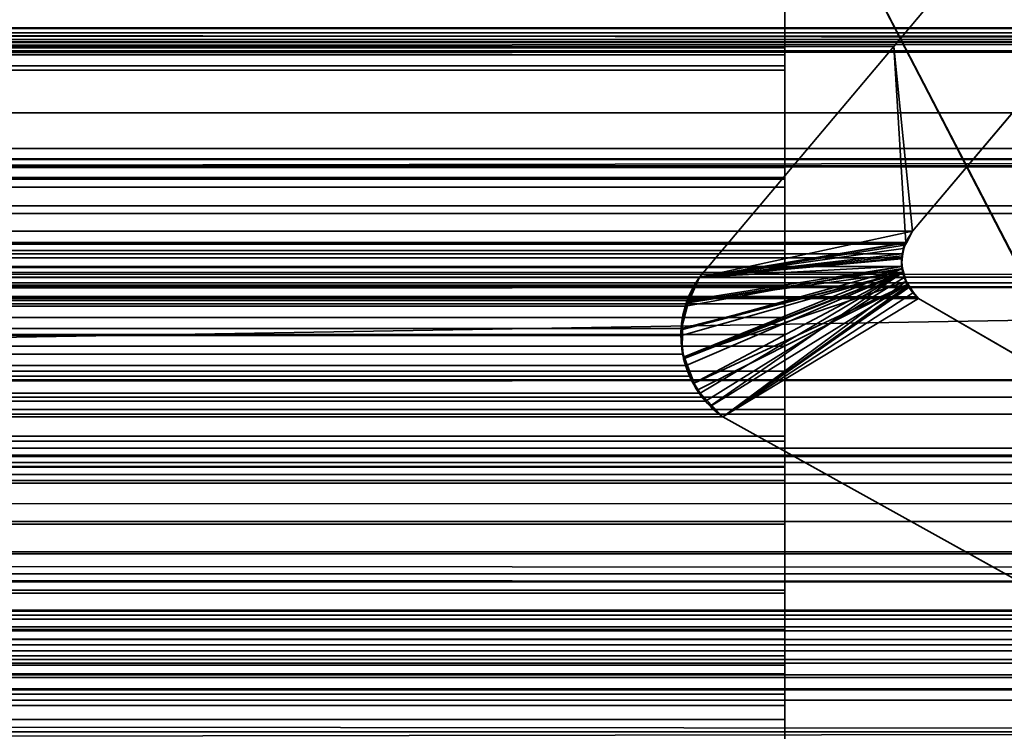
# Model space of a CAD drawing. Header units: millimetres. Extents: x -603 to 3703, y -115 to 193.
# Tile 764 of 1056: x 1956.59 to 1960.98, y -2 to 1.17. Entities that reach past the tile are written whole.
import ezdxf

# ---------------------------------------------------------------- set-up
doc = ezdxf.new("R2010")
doc.units = ezdxf.units.MM
doc.layers.add('152', color=7, linetype='Continuous', true_color=0xffffff)

# ---------------------------------------------------------------- blocks, each defined once
blk = doc.blocks.new('UG_SURFACE_002')
at = {"layer": '152', "color": 252, "linetype": 'Continuous', "lineweight": 35}
for points in [[(2165, -18, 2212.25), (2165, 174.4, 2212.25), (835, 174.4, 2212.25), (835, -18, 2212.25)], [(985, -18, 2062.2499), (985, 174.4, 2062.2499), (2015.0001, 174.4, 2062.2499), (2015.0001, -18, 2062.2499)]]:
    blk.add_3dface(points, dxfattribs=at)
blk = doc.blocks.new('UG_SURFACE_055')
at = {"layer": '152', "color": 252, "linetype": 'Continuous', "lineweight": 35}
for points in [[(1023.5, -29.92, 2023.7501), (1976.5, -29.92, 2023.7501), (1976.5, 14.42, 2023.7501), (1023.5, 14.42, 2023.7501)], [(1025, -29.92, 2022.2499), (1025, 14.42, 2022.2499), (1975, 14.42, 2022.2499), (1975, -29.92, 2022.2499)]]:
    blk.add_3dface(points, dxfattribs=at)
blk = doc.blocks.new('UG_SURFACE_057')
at = {"layer": '152', "color": 252, "linetype": 'Continuous', "lineweight": 35}
for points in [[(1041, 4.0145, -7.75), (1026, 4.0145, -7.75), (1026, -24.9528, -7.75), (1974, -24.9528, -7.75)], [(1041, 4.0145, -8.75), (1959, 4.0145, -8.75), (1026, -24.9528, -8.75)], [(1959, 4.0145, -8.75), (1974, 4.0145, -8.75), (1974, -24.9528, -8.75), (1026, -24.9528, -8.75)], [(1959, 4.0145, -7.75), (1041, 4.0145, -7.75), (1974, -24.9528, -7.75)], [(1974, -24.9528, -7.75), (1974, 4.0145, -7.75), (1959, 4.0145, -7.75)]]:
    blk.add_3dface(points, dxfattribs=at)
blk = doc.blocks.new('UG_SURFACE_093')
at = {"layer": '152', "color": 7, "linetype": 'Continuous', "lineweight": 35}
for points in [[(1974.1695, 1.0733, 2021.4195), (1025.825, 2.6459, 2021.425), (1025.7392, 0.3108, 2021.5108)], [(1974.1695, 1.0733, 2021.4195), (1974.175, 2.6459, 2021.425), (1025.825, 2.6459, 2021.425)], [(1030.0786, 1.7573, 2017.1714), (1969.9214, 1.7573, 2017.1714), (1969.2748, 1.0739, 2016.5248), (1030.7252, 1.0739, 2016.5248)], [(1961.0372, 1.7131, 2008.2872), (1960.485, 1.0529, 2007.735), (1039.515, 1.0529, 2007.735), (1038.9628, 1.7131, 2008.2872)], [(1960.485, 1.0529, 2007.735), (1961.0372, 1.7131, 2008.2872), (1961.5073, 1.345, 2008.7574), (1960.5689, 0.2303, 2007.8189)], [(1038.4927, 1.345, 2008.7574), (1039.4311, 0.2303, 2007.8189), (1960.5689, 0.2303, 2007.8189), (1961.5073, 1.345, 2008.7574)], [(1970.5515, 1.1329, 2017.8015), (1972.0085, 0.5991, 2019.2585), (1027.9915, 0.5991, 2019.2585), (1029.4485, 1.1329, 2017.8015)], [(1970.5515, 1.1329, 2017.8015), (1029.4485, 1.1329, 2017.8015), (1029.4968, 1.1297, 2017.7534)], [(1970.5011, 1.1363, 2017.7512), (1029.4968, 1.1297, 2017.7534), (1029.5606, 1.1255, 2017.6895)], [(1970.5011, 1.1363, 2017.7512), (1970.5031, 1.1361, 2017.7531), (1029.4968, 1.1297, 2017.7534)], [(1029.4968, 1.1297, 2017.7534), (1970.5031, 1.1361, 2017.7531), (1970.5515, 1.1329, 2017.8015)], [(1029.5606, 1.1255, 2017.6895), (1970.4316, 1.1144, 2017.6816), (1970.5011, 1.1363, 2017.7512)], [(1029.5606, 1.1255, 2017.6895), (1029.5691, 1.1208, 2017.6809), (1970.4316, 1.1144, 2017.6816)], [(1970.3826, 1.0991, 2017.6325), (1029.5691, 1.1208, 2017.6809), (1029.6334, 1.0854, 2017.6165)], [(1970.3826, 1.0991, 2017.6325), (1970.4316, 1.1144, 2017.6816), (1029.5691, 1.1208, 2017.6809)], [(1029.6334, 1.0854, 2017.6165), (1970.3674, 1.0845, 2017.6175), (1970.3826, 1.0991, 2017.6325)], [(1025.7392, 0.3108, 2021.5108), (1974.2143, 0.3098, 2021.4643), (1974.1695, 1.0733, 2021.4195)], [(1970.3674, 1.0845, 2017.6175), (1029.6334, 1.0854, 2017.6165), (1029.6433, 1.08, 2017.6067)], [(1029.6433, 1.08, 2017.6067), (1970.3143, 1.0331, 2017.5643), (1970.3674, 1.0845, 2017.6175)], [(1029.6433, 1.08, 2017.6067), (1029.6857, 1.0331, 2017.5643), (1970.3143, 1.0331, 2017.5643)], [(1031.0248, 0.7572, 2016.2251), (1030.7252, 1.0739, 2016.5248), (1969.2748, 1.0739, 2016.5248)], [(1031.0248, 0.7572, 2016.2251), (1969.2748, 1.0739, 2016.5248), (1968.9752, 0.7572, 2016.2251)], [(1960.485, 1.0529, 2007.735), (1959.6192, 0.025, 2006.8691), (1040.3808, 0.025, 2006.8691), (1039.515, 1.0529, 2007.735)], [(1960.5689, 0.2303, 2007.8189), (1960.5376, 0.1807, 2007.7875), (1959.6192, 0.025, 2006.8691), (1960.485, 1.0529, 2007.735)], [(1970.3143, 1.0331, 2017.5643), (1029.6857, 1.0331, 2017.5643), (1030.3921, 0.4409, 2016.8579)], [(1030.3921, 0.4409, 2016.8579), (1969.6422, 0.342, 2016.8922), (1970.3143, 1.0331, 2017.5643)], [(1968.9752, 0.7572, 2016.2251), (1967.5883, -0.0176, 2014.8382), (1032.4117, -0.0176, 2014.8382), (1031.0248, 0.7572, 2016.2251)], [(1027.577, 0.516, 2019.6729), (1972.0085, 0.5991, 2019.2585), (1972.3992, 0.5179, 2019.6493)], [(1027.577, 0.516, 2019.6729), (1027.9915, 0.5991, 2019.2585), (1972.0085, 0.5991, 2019.2585)], [(1026.7696, -0.8721, 2020.4804), (1973.1926, 0.5499, 2020.4425), (1973.187, -0.4242, 2020.437)], [(1026.7696, -0.8721, 2020.4804), (1026.8074, 0.5499, 2020.4425), (1973.1926, 0.5499, 2020.4425)], [(1026.8124, 0.5521, 2020.4375), (1973.1876, 0.5521, 2020.4375), (1973.1926, 0.5499, 2020.4425), (1026.8074, 0.5499, 2020.4425)], [(1973.1853, 0.5531, 2020.4353), (1026.8124, 0.5521, 2020.4375), (1026.8147, 0.5531, 2020.4353)], [(1973.1853, 0.5531, 2020.4353), (1973.1876, 0.5521, 2020.4375), (1026.8124, 0.5521, 2020.4375)], [(1026.8147, 0.5531, 2020.4353), (1026.8216, 0.5528, 2020.4284), (1973.1784, 0.5528, 2020.4284)], [(1973.1784, 0.5528, 2020.4284), (1973.1853, 0.5531, 2020.4353), (1026.8147, 0.5531, 2020.4353)], [(1026.8216, 0.5528, 2020.4284), (1026.8433, 0.5517, 2020.4067), (1973.1567, 0.5518, 2020.4067)], [(1973.1567, 0.5518, 2020.4067), (1973.1784, 0.5528, 2020.4284), (1026.8216, 0.5528, 2020.4284)], [(1973.1025, 0.5494, 2020.3524), (1973.1567, 0.5518, 2020.4067), (1026.8433, 0.5517, 2020.4067)], [(1026.8433, 0.5517, 2020.4067), (1026.8977, 0.5491, 2020.3524), (1973.1025, 0.5494, 2020.3524)], [(1972.4813, 0.5216, 2019.7313), (1973.1025, 0.5494, 2020.3524), (1026.8977, 0.5491, 2020.3524)], [(1026.8977, 0.5491, 2020.3524), (1027.5192, 0.5188, 2019.7308), (1972.4813, 0.5216, 2019.7313)], [(1972.3992, 0.5179, 2019.6493), (1972.4813, 0.5216, 2019.7313), (1027.5192, 0.5188, 2019.7308)], [(1972.3992, 0.5179, 2019.6493), (1027.5192, 0.5188, 2019.7308), (1027.577, 0.516, 2019.6729)], [(1969.3426, 0.0339, 2016.5925), (1030.3921, 0.4409, 2016.8579), (1031.8078, -0.7461, 2015.4421)], [(1969.3426, 0.0339, 2016.5925), (1969.6422, 0.342, 2016.8922), (1030.3921, 0.4409, 2016.8579)], [(1974.3572, -2.122, 2021.6072), (1025.7392, 0.3108, 2021.5108), (1025.651, -2.0878, 2021.5991)], [(1974.3572, -2.122, 2021.6072), (1974.2143, 0.3098, 2021.4643), (1025.7392, 0.3108, 2021.5108)], [(1960.5376, 0.1807, 2007.7875), (1039.4311, 0.2303, 2007.8189), (1039.4624, 0.1807, 2007.7875)], [(1960.5376, 0.1807, 2007.7875), (1960.5689, 0.2303, 2007.8189), (1039.4311, 0.2303, 2007.8189)], [(1039.4624, 0.1807, 2007.7875), (1960.535, 0.1723, 2007.7851), (1960.5376, 0.1807, 2007.7875)], [(1039.4624, 0.1807, 2007.7875), (1039.465, 0.1723, 2007.7851), (1960.535, 0.1723, 2007.7851)], [(1960.5376, 0.1807, 2007.7875), (1960.535, 0.1723, 2007.7851), (1960.5219, 0.1294, 2007.772), (1959.6192, 0.025, 2006.8691)], [(1960.5219, 0.1294, 2007.772), (1039.465, 0.1723, 2007.7851), (1039.4781, 0.1294, 2007.772)], [(1960.5219, 0.1294, 2007.772), (1960.535, 0.1723, 2007.7851), (1039.465, 0.1723, 2007.7851)], [(1039.4781, 0.1294, 2007.772), (1960.5212, 0.1112, 2007.7713), (1960.5219, 0.1294, 2007.772)], [(1039.4781, 0.1294, 2007.772), (1039.4788, 0.1112, 2007.7713), (1960.5212, 0.1112, 2007.7713)], [(1960.5198, 0.0733, 2007.7698), (1039.4788, 0.1112, 2007.7713), (1039.4802, 0.0733, 2007.7698)], [(1960.5198, 0.0733, 2007.7698), (1960.5212, 0.1112, 2007.7713), (1039.4788, 0.1112, 2007.7713)], [(1959.5643, -0.0787, 2006.8142), (1959.6192, 0.025, 2006.8691), (1960.5212, 0.1112, 2007.7713), (1960.5198, 0.0733, 2007.7698)], [(1959.6192, 0.025, 2006.8691), (1960.5219, 0.1294, 2007.772), (1960.5212, 0.1112, 2007.7713)], [(1960.5304, 0.0245, 2007.7803), (1039.4745, 0.047, 2007.7755), (1039.4696, 0.0245, 2007.7803)], [(1039.4802, 0.0733, 2007.7698), (1039.4745, 0.047, 2007.7755), (1960.5255, 0.047, 2007.7755)], [(1960.5304, 0.0245, 2007.7803), (1960.5255, 0.047, 2007.7755), (1039.4745, 0.047, 2007.7755)], [(1039.4802, 0.0733, 2007.7698), (1960.5255, 0.047, 2007.7755), (1960.5198, 0.0733, 2007.7698)], [(1959.5375, -0.2035, 2006.7875), (1959.559, -0.1034, 2006.809), (1960.5198, 0.0733, 2007.7698), (1960.5255, 0.047, 2007.7755)], [(1960.5255, 0.047, 2007.7755), (1959.5394, -0.2338, 2006.7894), (1959.5375, -0.2035, 2006.7875)], [(1960.5255, 0.047, 2007.7755), (1959.5603, -0.3678, 2006.8102), (1959.5444, -0.3168, 2006.7945), (1959.5394, -0.2338, 2006.7894)], [(1960.5198, 0.0733, 2007.7698), (1959.559, -0.1034, 2006.809), (1959.5643, -0.0787, 2006.8142)], [(1959.6232, -0.4908, 2006.8731), (1959.5751, -0.4152, 2006.825), (1959.5603, -0.3678, 2006.8102), (1960.5255, 0.047, 2007.7755)], [(1960.5255, 0.047, 2007.7755), (1960.5304, 0.0245, 2007.7803), (1959.6459, -0.5265, 2006.8958), (1959.6232, -0.4908, 2006.8731)], [(1969.3426, 0.0339, 2016.5925), (1031.8078, -0.7461, 2015.4421), (1032.1108, -0.8301, 2015.1391)], [(1032.1108, -0.8301, 2015.1391), (1967.8659, -0.767, 2015.116), (1969.3426, 0.0339, 2016.5925)], [(1039.4696, 0.0245, 2007.7803), (1039.4506, -0.0149, 2007.7994), (1960.5494, -0.0149, 2007.7994)], [(1039.4696, 0.0245, 2007.7803), (1960.5494, -0.0149, 2007.7994), (1960.5304, 0.0245, 2007.7803)], [(1040.4288, -0.0611, 2006.8212), (1040.3808, 0.025, 2006.8691), (1959.6192, 0.025, 2006.8691)], [(1040.4288, -0.0611, 2006.8212), (1959.6192, 0.025, 2006.8691), (1959.5643, -0.0787, 2006.8142)], [(1959.7236, -0.597, 2006.9735), (1959.6459, -0.5265, 2006.8958), (1960.5304, 0.0245, 2007.7803), (1960.5494, -0.0149, 2007.7994)], [(1033.2919, -0.5094, 2013.958), (1032.4117, -0.0176, 2014.8382), (1967.5883, -0.0176, 2014.8382)], [(1033.2919, -0.5094, 2013.958), (1967.5883, -0.0176, 2014.8382), (1966.7081, -0.5094, 2013.958)], [(1039.4481, -0.0203, 2007.802), (1039.4113, -0.0624, 2007.8387), (1960.5887, -0.0624, 2007.8387)], [(1960.5519, -0.0203, 2007.802), (1039.4506, -0.0149, 2007.7994), (1039.4481, -0.0203, 2007.802)], [(1039.4481, -0.0203, 2007.802), (1960.5887, -0.0624, 2007.8387), (1960.5519, -0.0203, 2007.802)], [(1960.5519, -0.0203, 2007.802), (1960.5494, -0.0149, 2007.7994), (1039.4506, -0.0149, 2007.7994)], [(1960.5494, -0.0149, 2007.7994), (1960.5519, -0.0203, 2007.802), (1959.7236, -0.597, 2006.9735)], [(1959.7236, -0.597, 2006.9735), (1960.5519, -0.0203, 2007.802), (1960.5887, -0.0624, 2007.8387), (1960.5944, -0.0688, 2007.8444)], [(1039.4056, -0.0688, 2007.8444), (1037.2902, -1.2961, 2009.9597), (1962.7098, -1.2961, 2009.9597), (1960.5944, -0.0688, 2007.8444)], [(1039.4056, -0.0688, 2007.8444), (1960.5944, -0.0688, 2007.8444), (1960.5887, -0.0624, 2007.8387), (1039.4113, -0.0624, 2007.8387)], [(1959.5643, -0.0787, 2006.8142), (1040.4412, -0.1037, 2006.809), (1040.4288, -0.0611, 2006.8212)], [(1959.5643, -0.0787, 2006.8142), (1959.559, -0.1034, 2006.809), (1040.4412, -0.1037, 2006.809)], [(1960.5944, -0.0688, 2007.8444), (1962.7098, -1.2961, 2009.9597), (1967.1005, -4.6975, 2014.3504), (1959.7236, -0.597, 2006.9735)], [(1040.4574, -0.1601, 2006.7925), (1040.4412, -0.1037, 2006.809), (1959.559, -0.1034, 2006.809)], [(1040.4574, -0.1601, 2006.7925), (1959.559, -0.1034, 2006.809), (1959.5375, -0.2035, 2006.7875)], [(1959.5375, -0.2035, 2006.7875), (1040.4602, -0.2344, 2006.7899), (1040.4574, -0.1601, 2006.7925)], [(1959.5375, -0.2035, 2006.7875), (1959.5394, -0.2338, 2006.7894), (1040.4602, -0.2344, 2006.7899)], [(1040.4617, -0.2735, 2006.7883), (1040.4602, -0.2344, 2006.7899), (1959.5394, -0.2338, 2006.7894)], [(1040.4617, -0.2735, 2006.7883), (1959.5394, -0.2338, 2006.7894), (1959.5444, -0.3168, 2006.7945)], [(1959.5444, -0.3168, 2006.7945), (1040.4409, -0.3689, 2006.809), (1040.4617, -0.2735, 2006.7883)], [(1959.5444, -0.3168, 2006.7945), (1959.5603, -0.3678, 2006.8102), (1040.4409, -0.3689, 2006.809)], [(1040.3827, -0.4899, 2006.8672), (1959.5603, -0.3678, 2006.8102), (1959.5751, -0.4152, 2006.825)], [(1040.3827, -0.4899, 2006.8672), (1040.4382, -0.3818, 2006.8119), (1959.5603, -0.3678, 2006.8102)], [(1040.4382, -0.3818, 2006.8119), (1040.4409, -0.3689, 2006.809), (1959.5603, -0.3678, 2006.8102)], [(1973.187, -0.4242, 2020.437), (1026.6945, -1.2001, 2020.5555), (1026.7696, -0.8721, 2020.4804)], [(1973.187, -0.4242, 2020.437), (1973.2999, -1.2074, 2020.5498), (1026.6945, -1.2001, 2020.5555)], [(1959.5751, -0.4152, 2006.825), (1040.379, -0.4936, 2006.871), (1040.3827, -0.4899, 2006.8672)], [(1959.5751, -0.4152, 2006.825), (1959.6232, -0.4908, 2006.8731), (1040.379, -0.4936, 2006.871)], [(1966.7081, -0.5094, 2013.958), (1965.6894, -0.5839, 2012.9395), (1034.3106, -0.5839, 2012.9395), (1033.2919, -0.5094, 2013.958)], [(1959.6459, -0.5265, 2006.8958), (1040.2764, -0.597, 2006.9735), (1040.379, -0.4936, 2006.871)], [(1040.379, -0.4936, 2006.871), (1959.6232, -0.4908, 2006.8731), (1959.6459, -0.5265, 2006.8958)], [(1959.6459, -0.5265, 2006.8958), (1959.7236, -0.597, 2006.9735), (1040.2764, -0.597, 2006.9735)], [(1959.7236, -0.597, 2006.9735), (1967.1005, -4.6975, 2014.3504), (1032.8995, -4.6975, 2014.3504), (1040.2764, -0.597, 2006.9735)], [(1034.3106, -0.5839, 2012.9395), (1965.6894, -0.5839, 2012.9395), (1963.6124, -0.7357, 2010.8624), (1036.3876, -0.7357, 2010.8624)], [(1036.5185, -0.7343, 2010.7315), (1036.3876, -0.7357, 2010.8624), (1963.6124, -0.7357, 2010.8624)], [(1036.5185, -0.7343, 2010.7315), (1963.6124, -0.7357, 2010.8624), (1963.3709, -0.7731, 2010.6208)], [(1963.3709, -0.7731, 2010.6208), (1036.6282, -0.7667, 2010.6218), (1036.5185, -0.7343, 2010.7315)], [(1966.9417, -1.2682, 2014.1919), (1967.8659, -0.767, 2015.116), (1032.1108, -0.8301, 2015.1391)], [(1036.6282, -0.7667, 2010.6218), (1963.3709, -0.7731, 2010.6208), (1963.1984, -0.7998, 2010.4485)], [(1963.1984, -0.7998, 2010.4485), (1036.8875, -0.8429, 2010.3624), (1036.6282, -0.7667, 2010.6218)], [(1032.1108, -0.8301, 2015.1391), (1034.1319, -1.3905, 2013.1183), (1965.8786, -1.3308, 2013.1288)], [(1965.8786, -1.3308, 2013.1288), (1966.9417, -1.2682, 2014.1919), (1032.1108, -0.8301, 2015.1391)], [(1963.1984, -0.7998, 2010.4485), (1963.1159, -0.8538, 2010.366), (1036.8875, -0.8429, 2010.3624)], [(1036.8959, -0.8454, 2010.354), (1036.8875, -0.8429, 2010.3624), (1963.1159, -0.8538, 2010.366)], [(1036.8959, -0.8454, 2010.354), (1963.1159, -0.8538, 2010.366), (1963.0584, -0.8916, 2010.3083)], [(1963.0584, -0.8916, 2010.3083), (1036.943, -0.8844, 2010.3071), (1036.8959, -0.8454, 2010.354)], [(1037.1449, -1.0515, 2010.1051), (1036.943, -0.8844, 2010.3071), (1963.0584, -0.8916, 2010.3083)], [(1037.1449, -1.0515, 2010.1051), (1963.0584, -0.8916, 2010.3083), (1962.9189, -0.9829, 2010.1688)], [(1962.9189, -0.9829, 2010.1688), (1037.1468, -1.0545, 2010.1032), (1037.1449, -1.0515, 2010.1051)], [(1962.9189, -0.9829, 2010.1688), (1962.8582, -1.0629, 2010.1082), (1037.1468, -1.0545, 2010.1032)], [(1037.1468, -1.0545, 2010.1032), (1962.8582, -1.0629, 2010.1082), (1962.7554, -1.1981, 2010.0055)], [(1962.7554, -1.1981, 2010.0055), (1037.2902, -1.2961, 2009.9597), (1037.1468, -1.0545, 2010.1032)], [(1973.4131, -1.9929, 2020.663), (1026.1754, -3.4656, 2021.0745), (1026.6945, -1.2001, 2020.5555)], [(1026.6945, -1.2001, 2020.5555), (1973.2999, -1.2074, 2020.5498), (1973.4131, -1.9929, 2020.663)], [(1962.7554, -1.1981, 2010.0055), (1962.7098, -1.2961, 2009.9597), (1037.2902, -1.2961, 2009.9597)], [(1965.8786, -1.3308, 2013.1288), (1034.1319, -1.3905, 2013.1183), (1034.7457, -1.5607, 2012.5043)], [(1965.8786, -1.3308, 2013.1288), (1034.7457, -1.5607, 2012.5043), (1036.2856, -1.4582, 2010.9644)], [(1036.2856, -1.4582, 2010.9644), (1963.7144, -1.4582, 2010.9644), (1965.8786, -1.3308, 2013.1288)], [(1036.2856, -1.4582, 2010.9644), (1036.2928, -1.4627, 2010.9572), (1963.707, -1.462, 2010.957)], [(1963.707, -1.462, 2010.957), (1963.7144, -1.4582, 2010.9644), (1036.2856, -1.4582, 2010.9644)], [(1963.6725, -1.4795, 2010.9224), (1963.707, -1.462, 2010.957), (1036.2928, -1.4627, 2010.9572)], [(1963.6725, -1.4795, 2010.9224), (1036.2928, -1.4627, 2010.9572), (1036.3482, -1.4972, 2010.9017)], [(1036.3482, -1.4972, 2010.9017), (1963.6525, -1.4982, 2010.9024), (1963.6725, -1.4795, 2010.9224)], [(1963.616, -1.5323, 2010.8659), (1036.3482, -1.4972, 2010.9017), (1036.3578, -1.5032, 2010.8922)], [(1963.616, -1.5323, 2010.8659), (1963.6525, -1.4982, 2010.9024), (1036.3482, -1.4972, 2010.9017)], [(1036.3578, -1.5032, 2010.8922), (1963.6066, -1.5495, 2010.8566), (1963.616, -1.5323, 2010.8659)], [(1036.3578, -1.5032, 2010.8922), (1036.394, -1.549, 2010.8559), (1963.6066, -1.5495, 2010.8566)], [(1963.5853, -1.5884, 2010.8354), (1036.394, -1.549, 2010.8559), (1036.3994, -1.5558, 2010.8507)], [(1963.5853, -1.5884, 2010.8354), (1963.6066, -1.5495, 2010.8566), (1036.394, -1.549, 2010.8559)], [(1036.3994, -1.5558, 2010.8507), (1963.5795, -1.6115, 2010.8297), (1963.5853, -1.5884, 2010.8354)], [(1036.3994, -1.5558, 2010.8507), (1036.4217, -1.6106, 2010.8283), (1963.5795, -1.6115, 2010.8297)], [(1036.4217, -1.6106, 2010.8283), (1036.4218, -1.6108, 2010.8283), (1963.5795, -1.6115, 2010.8297)], [(1963.573, -1.6382, 2010.823), (1036.4218, -1.6108, 2010.8283), (1036.4287, -1.6734, 2010.8213)], [(1963.573, -1.6382, 2010.823), (1963.5795, -1.6115, 2010.8297), (1036.4218, -1.6108, 2010.8283)], [(1036.4287, -1.6734, 2010.8213), (1963.5729, -1.6768, 2010.8228), (1963.573, -1.6382, 2010.823)], [(1963.5729, -1.6936, 2010.8228), (1036.4282, -1.6767, 2010.8218), (1036.4205, -1.7264, 2010.8294)], [(1036.4205, -1.7264, 2010.8294), (1963.5859, -1.7456, 2010.8359), (1963.5729, -1.6936, 2010.8228)], [(1036.4287, -1.6734, 2010.8213), (1036.4282, -1.6767, 2010.8218), (1963.5729, -1.6768, 2010.8228)], [(1963.5729, -1.6936, 2010.8228), (1963.5729, -1.6768, 2010.8228), (1036.4282, -1.6767, 2010.8218)], [(1036.4074, -1.7574, 2010.8426), (1963.5926, -1.7573, 2010.8428), (1963.5859, -1.7456, 2010.8359)], [(1963.5859, -1.7456, 2010.8359), (1036.4141, -1.7456, 2010.8359), (1036.4074, -1.7574, 2010.8426)], [(1036.4205, -1.7264, 2010.8294), (1036.4141, -1.7456, 2010.8359), (1963.5859, -1.7456, 2010.8359)], [(1963.6229, -1.8086, 2010.8728), (1036.4074, -1.7574, 2010.8426), (1036.3804, -1.8045, 2010.8695)], [(1963.6229, -1.8086, 2010.8728), (1963.5926, -1.7573, 2010.8428), (1036.4074, -1.7574, 2010.8426)], [(1963.6277, -1.8126, 2010.8776), (1036.3721, -1.8117, 2010.8781), (1036.3175, -1.8586, 2010.9324)], [(1036.3175, -1.8586, 2010.9324), (1963.6825, -1.8586, 2010.9324), (1963.6277, -1.8126, 2010.8776)], [(1036.3804, -1.8045, 2010.8695), (1036.3721, -1.8117, 2010.8781), (1963.6277, -1.8126, 2010.8776)], [(1036.3804, -1.8045, 2010.8695), (1963.6277, -1.8126, 2010.8776), (1963.6229, -1.8086, 2010.8728)], [(1967.4683, -4.0486, 2014.7183), (1963.6825, -1.8586, 2010.9324), (1036.3175, -1.8586, 2010.9324), (1032.5317, -4.0486, 2014.7183)], [(1973.4131, -1.9929, 2020.663), (1973.8216, -3.4666, 2021.0717), (1026.1754, -3.4656, 2021.0745)]]:
    blk.add_3dface(points, dxfattribs=at)
blk = doc.blocks.new('UG_SURFACE_094')
at = {"layer": '152', "color": 7, "linetype": 'Continuous', "lineweight": 35}
for points in [[(1961.0372, 1.7131, -8.75), (1960.485, 1.0529, -8.75), (1960.485, 1.0529, 2007.735), (1961.0372, 1.7131, 2008.2872)], [(1960.485, 1.0529, -8.75), (1961.0372, 1.7131, -8.75), (1961.5073, 1.345, -8.75), (1960.5689, 0.2303, -8.75)], [(1960.5689, 0.2303, 2007.8189), (1961.5073, 1.345, 2008.7574), (1961.0372, 1.7131, 2008.2872), (1960.485, 1.0529, 2007.735)], [(1961.5073, 1.345, 2008.7574), (1960.5689, 0.2303, 2007.8189), (1960.5689, 0.2303, -8.75), (1961.5073, 1.345, -8.75)], [(1960.485, 1.0529, -8.75), (1959.6192, 0.025, -8.75), (1959.6192, 0.025, 2006.8691), (1960.485, 1.0529, 2007.735)], [(1960.5689, 0.2303, -8.75), (1959.6192, 0.025, -8.75), (1960.485, 1.0529, -8.75)], [(1960.485, 1.0529, 2007.735), (1959.6192, 0.025, 2006.8691), (1960.5323, 0.1679, 2007.7822), (1960.5385, 0.1785, 2007.7884)], [(1960.5385, 0.1785, 2007.7884), (1960.5689, 0.2303, 2007.8189), (1960.485, 1.0529, 2007.735)], [(1959.6192, 0.025, -8.75), (1960.5689, 0.2303, -8.75), (1960.5408, 0.178, -8.75)], [(1960.5689, 0.2303, -8.75), (1960.5689, 0.2303, 2007.8189), (1960.5385, 0.1785, 2007.7884)], [(1960.5385, 0.1785, 2007.7884), (1960.5408, 0.178, -8.75), (1960.5689, 0.2303, -8.75)], [(1960.5408, 0.178, -8.75), (1960.5274, 0.1534, -8.75), (1959.6192, 0.025, -8.75)], [(1960.5323, 0.1679, 2007.7822), (1960.5274, 0.1534, -8.75), (1960.5408, 0.178, -8.75)], [(1960.5408, 0.178, -8.75), (1960.5385, 0.1785, 2007.7884), (1960.5323, 0.1679, 2007.7822)], [(1960.5222, 0.1211, 2007.7722), (1960.5323, 0.1679, 2007.7822), (1959.6192, 0.025, 2006.8691)], [(1959.6192, 0.025, -8.75), (1960.5274, 0.1534, -8.75), (1960.5242, 0.1214, -8.75)], [(1960.5323, 0.1679, 2007.7822), (1960.5222, 0.1211, 2007.7722), (1960.5242, 0.1214, -8.75)], [(1960.5323, 0.1679, 2007.7822), (1960.5242, 0.1214, -8.75), (1960.5274, 0.1534, -8.75)], [(1960.5228, 0.0633, 2007.7727), (1960.5193, 0.1078, 2007.7693), (1959.6192, 0.025, 2006.8691), (1959.5621, -0.0846, 2006.8121)], [(1960.5242, 0.1214, -8.75), (1960.5197, 0.0754, -8.75), (1959.6192, 0.025, -8.75)], [(1959.6192, 0.025, 2006.8691), (1960.5193, 0.1078, 2007.7693), (1960.5222, 0.1211, 2007.7722)], [(1960.5197, 0.0754, -8.75), (1960.5222, 0.1211, 2007.7722), (1960.5193, 0.1078, 2007.7693)], [(1960.5193, 0.1078, 2007.7693), (1960.5231, 0.0637, -8.75), (1960.5197, 0.0754, -8.75)], [(1960.5193, 0.1078, 2007.7693), (1960.5228, 0.0633, 2007.7727), (1960.5231, 0.0637, -8.75)], [(1960.5197, 0.0754, -8.75), (1960.5242, 0.1214, -8.75), (1960.5222, 0.1211, 2007.7722)], [(1959.5379, -0.2083, 2006.7878), (1959.537, -0.2125, 2006.7871), (1959.5484, -0.3309, 2006.7983), (1960.524, 0.0471, 2007.7741)], [(1959.5621, -0.0847, 2006.8121), (1959.5379, -0.2083, 2006.7878), (1960.524, 0.0471, 2007.7741)], [(1960.5231, 0.0637, -8.75), (1959.5513, -0.3296, -8.75), (1959.5428, -0.3076, -8.75), (1959.5444, -0.2081, -8.75)], [(1960.5231, 0.0637, -8.75), (1959.5444, -0.2081, -8.75), (1959.5455, -0.1443, -8.75), (1959.5699, -0.0882, -8.75)], [(1959.5484, -0.3309, 2006.7983), (1959.5491, -0.3388, 2006.7992), (1960.524, 0.0471, 2007.7741)], [(1960.524, 0.0471, 2007.7741), (1959.5491, -0.3388, 2006.7992), (1959.5938, -0.4458, 2006.8438)], [(1959.5513, -0.3296, -8.75), (1960.5231, 0.0637, -8.75), (1960.5402, 0.0069, -8.75)], [(1960.524, 0.0471, 2007.7741), (1960.5228, 0.0633, 2007.7727), (1959.5621, -0.0846, 2006.8121), (1959.5621, -0.0847, 2006.8121)], [(1959.5699, -0.0882, -8.75), (1959.6192, 0.025, -8.75), (1960.5197, 0.0754, -8.75), (1960.5231, 0.0637, -8.75)], [(1960.524, 0.0471, 2007.7741), (1959.5938, -0.4458, 2006.8438), (1959.6033, -0.4686, 2006.8533), (1959.6739, -0.544, 2006.9239)], [(1960.5393, 0.0075, 2007.7894), (1960.524, 0.0471, 2007.7741), (1959.6739, -0.544, 2006.9239), (1959.7236, -0.597, 2006.9735)], [(1960.5402, 0.0069, -8.75), (1960.5231, 0.0637, -8.75), (1960.5228, 0.0633, 2007.7727)], [(1960.5228, 0.0633, 2007.7727), (1960.524, 0.0471, 2007.7741), (1960.5402, 0.0069, -8.75)], [(1960.524, 0.0471, 2007.7741), (1960.5393, 0.0075, 2007.7894), (1960.5402, 0.0069, -8.75)], [(1960.5402, 0.0069, -8.75), (1960.5445, -0.0077, -8.75), (1959.5966, -0.4458, -8.75), (1959.5513, -0.3296, -8.75)], [(1959.6192, 0.025, -8.75), (1959.5699, -0.0882, -8.75), (1959.5621, -0.0847, 2006.8121)], [(1959.5621, -0.0847, 2006.8121), (1959.5621, -0.0846, 2006.8121), (1959.6192, 0.025, -8.75)], [(1959.5621, -0.0846, 2006.8121), (1959.6192, 0.025, 2006.8691), (1959.6192, 0.025, -8.75)], [(1959.7236, -0.597, 2006.9735), (1960.5469, -0.012, 2007.7968), (1960.5393, 0.0075, 2007.7894)], [(1960.5734, -0.0432, -8.75), (1960.5445, -0.0077, -8.75), (1960.5393, 0.0075, 2007.7894)], [(1960.5393, 0.0075, 2007.7894), (1960.5469, -0.012, 2007.7968), (1960.5734, -0.0432, -8.75)], [(1960.5445, -0.0077, -8.75), (1960.5402, 0.0069, -8.75), (1960.5393, 0.0075, 2007.7894)], [(1960.5445, -0.0077, -8.75), (1959.609, -0.4777, -8.75), (1959.5966, -0.4458, -8.75)], [(1959.6752, -0.5466, -8.75), (1959.609, -0.4777, -8.75), (1960.5445, -0.0077, -8.75)], [(1960.5445, -0.0077, -8.75), (1960.5734, -0.0432, -8.75), (1959.7236, -0.597, -8.75), (1959.6752, -0.5466, -8.75)], [(1960.5724, -0.0425, 2007.8225), (1960.5469, -0.012, 2007.7968), (1959.7236, -0.597, 2006.9735)], [(1959.7236, -0.597, 2006.9735), (1960.5944, -0.0688, 2007.8444), (1960.5724, -0.0425, 2007.8225)], [(1960.5734, -0.0432, -8.75), (1960.5944, -0.0688, -8.75), (1959.7236, -0.597, -8.75)], [(1960.5469, -0.012, 2007.7968), (1960.5724, -0.0425, 2007.8225), (1960.5734, -0.0432, -8.75)], [(1960.5944, -0.0688, -8.75), (1960.5734, -0.0432, -8.75), (1960.5724, -0.0425, 2007.8225)], [(1960.5724, -0.0425, 2007.8225), (1960.5944, -0.0688, 2007.8444), (1960.5944, -0.0688, -8.75)], [(1959.5379, -0.2083, 2006.7878), (1959.5621, -0.0847, 2006.8121), (1959.5699, -0.0882, -8.75)], [(1960.5944, -0.0688, -8.75), (1962.7098, -1.2961, -8.75), (1967.1005, -4.6975, -8.75), (1959.7236, -0.597, -8.75)], [(1959.7236, -0.597, 2006.9735), (1967.1005, -4.6975, 2014.3504), (1962.7098, -1.2961, 2009.9597), (1960.5944, -0.0688, 2007.8444)], [(1960.5944, -0.0688, 2007.8444), (1962.7098, -1.2961, 2009.9597), (1962.7098, -1.2961, -8.75), (1960.5944, -0.0688, -8.75)], [(1959.5699, -0.0882, -8.75), (1959.5455, -0.1443, -8.75), (1959.5379, -0.2083, 2006.7878)], [(1959.5455, -0.1443, -8.75), (1959.5444, -0.2081, -8.75), (1959.5379, -0.2083, 2006.7878)], [(1959.537, -0.2125, 2006.7871), (1959.5444, -0.2081, -8.75), (1959.5428, -0.3076, -8.75)], [(1959.537, -0.2125, 2006.7871), (1959.5379, -0.2083, 2006.7878), (1959.5444, -0.2081, -8.75)], [(1959.5428, -0.3076, -8.75), (1959.5484, -0.3309, 2006.7983), (1959.537, -0.2125, 2006.7871)], [(1959.5428, -0.3076, -8.75), (1959.5513, -0.3296, -8.75), (1959.5484, -0.3309, 2006.7983)], [(1959.5491, -0.3388, 2006.7992), (1959.5484, -0.3309, 2006.7983), (1959.5513, -0.3296, -8.75)], [(1959.5491, -0.3388, 2006.7992), (1959.5513, -0.3296, -8.75), (1959.5966, -0.4458, -8.75)], [(1959.5966, -0.4458, -8.75), (1959.5938, -0.4458, 2006.8438), (1959.5491, -0.3388, 2006.7992)], [(1959.6033, -0.4686, 2006.8533), (1959.5938, -0.4458, 2006.8438), (1959.5966, -0.4458, -8.75)], [(1959.6033, -0.4686, 2006.8533), (1959.5966, -0.4458, -8.75), (1959.609, -0.4777, -8.75)], [(1959.6752, -0.5466, -8.75), (1959.6739, -0.544, 2006.9239), (1959.6033, -0.4686, 2006.8533)], [(1959.6033, -0.4686, 2006.8533), (1959.609, -0.4777, -8.75), (1959.6752, -0.5466, -8.75)], [(1959.7236, -0.597, -8.75), (1959.7236, -0.597, 2006.9735), (1959.6739, -0.544, 2006.9239)], [(1959.6739, -0.544, 2006.9239), (1959.6752, -0.5466, -8.75), (1959.7236, -0.597, -8.75)], [(1959.7236, -0.597, -8.75), (1967.1005, -4.6975, -8.75), (1967.1005, -4.6975, 2014.3504), (1959.7236, -0.597, 2006.9735)]]:
    blk.add_3dface(points, dxfattribs=at)
blk = doc.blocks.new('UG_SURFACE_095')
at = {"layer": '152', "color": 206, "linetype": 'Continuous', "lineweight": 35}
for points in [[(1960, 1.9116, -2.8734), (1960, 1.9176, -2.8292), (1960, 1.0485, -2.9763), (1960, 1.0475, -3.0515)], [(1960, 1.0485, -2.9763), (1960, 1.9176, -2.8292), (1960, 1.8955, -2.6605), (1960, 1.8102, -2.5192)], [(1960, 1.0475, -3.0515), (1960, 0.5137, -4.5084), (1960, 1.2096, -4.7899), (1960, 1.9116, -2.8734)], [(1960, 1.8102, -2.5192), (1960, 1.6719, -2.4214), (1960, 1.0154, -2.8853), (1960, 1.0485, -2.9763)], [(1040, 0.462, -1.2172), (1960, 0.462, -1.2172), (1960, 1.6719, -2.4214), (1040, 1.6719, -2.4214)], [(1960, 1.6719, -2.4214), (1960, 0.462, -1.2172), (1960, -0.2819, -1.5519), (1960, 0.9477, -2.8143)], [(1960, 0.9477, -2.8143), (1960, 1.0154, -2.8853), (1960, 1.6719, -2.4214)], [(1040, 0.9675, 7.015), (1960, 0.9675, 7.015), (1960, 1.6277, 6.4628), (1040, 1.6277, 6.4628)], [(1960, 0.1449, 6.9311), (1960, 1.2595, 5.9927), (1960, 1.6277, 6.4628), (1960, 0.9675, 7.015)], [(1960, 0.4644, -5.6926), (1960, 1.3065, -6.6752), (1960, 1.5332, -5.5797), (1960, 1.3152, -5.3599)], [(1040, 1.3065, -6.6752), (1960, 1.3065, -6.6752), (1960, -1.7028, -6.7598), (1040, -1.7028, -6.7598)], [(1960, 1.3152, -5.3599), (1960, 1.209, -5.1029), (1960, 0.4264, -5.1647), (1960, 0.47, -5.6681)], [(1960, 0.47, -5.6681), (1960, 0.467, -5.6874), (1960, 1.3152, -5.3599)], [(1960, 0.467, -5.6874), (1960, 0.4644, -5.6926), (1960, 1.3152, -5.3599)], [(1960, -1.7028, -6.7598), (1960, 1.3065, -6.6752), (1960, 0.4644, -5.6926), (1960, -1.3685, -5.7858)], [(1040, 1.2595, 5.9927), (1960, 1.2595, 5.9927), (1960, 0.1449, 6.9311), (1040, 0.1449, 6.9311)], [(1960, 0.5137, -4.5084), (1960, 0.4264, -5.1647), (1960, 1.209, -5.1029), (1960, 1.2096, -4.7899)], [(1040, 1.0485, -2.9763), (1960, 1.0485, -2.9763), (1960, 1.0154, -2.8853), (1040, 1.0154, -2.8853)], [(1040, 1.0475, -3.0515), (1960, 1.0475, -3.0515), (1960, 1.0485, -2.9763), (1040, 1.0485, -2.9763)], [(1040, 0.5137, -4.5084), (1960, 0.5137, -4.5084), (1960, 1.0475, -3.0515), (1040, 1.0475, -3.0515)], [(1040, 1.0154, -2.8853), (1960, 1.0154, -2.8853), (1960, 0.9477, -2.8143), (1040, 0.9477, -2.8143)], [(1040, -0.0605, 7.8808), (1960, -0.0605, 7.8808), (1960, 0.9675, 7.015), (1040, 0.9675, 7.015)], [(1960, 0.9675, 7.015), (1960, -0.0605, 7.8808), (1960, 0.1449, 6.9311)], [(1040, 0.9477, -2.8143), (1960, 0.9477, -2.8143), (1960, -0.2819, -1.5519), (1040, -0.2819, -1.5519)], [(1040, 0.4264, -5.1647), (1960, 0.4264, -5.1647), (1960, 0.5137, -4.5084), (1040, 0.5137, -4.5084)], [(1040, 0.47, -5.6681), (1960, 0.47, -5.6681), (1960, 0.4264, -5.1647), (1040, 0.4264, -5.1647)], [(1040, 0.467, -5.6874), (1960, 0.467, -5.6874), (1960, 0.47, -5.6681), (1040, 0.47, -5.6681)], [(1040, 0.4644, -5.6926), (1960, 0.4644, -5.6926), (1960, 0.467, -5.6874), (1040, 0.467, -5.6874)], [(1040, -1.3685, -5.7858), (1960, -1.3685, -5.7858), (1960, 0.4644, -5.6926), (1040, 0.4644, -5.6926)], [(1040, -0.7047, 1.1725), (1960, -0.7047, 1.1725), (1960, 0.462, -1.2172), (1040, 0.462, -1.2172)], [(1960, 0.462, -1.2172), (1960, -0.7047, 1.1725), (1960, -1.4623, 0.9559), (1960, -0.2819, -1.5519)], [(1040, 0.1449, 6.9311), (1960, 0.1449, 6.9311), (1960, 0.068, 6.9726), (1040, 0.068, 6.9726)], [(1960, -0.0605, 7.8808), (1960, 0.068, 6.9726), (1960, 0.1449, 6.9311)], [(1040, 0.068, 6.9726), (1960, 0.068, 6.9726), (1960, -0.01, 6.9803), (1040, -0.01, 6.9803)], [(1960, -0.01, 6.9803), (1960, 0.068, 6.9726), (1960, -0.0605, 7.8808)], [(1040, -0.01, 6.9803), (1960, -0.01, 6.9803), (1960, -0.0931, 6.9555), (1040, -0.0931, 6.9555)], [(1960, -0.0931, 6.9555), (1960, -0.01, 6.9803), (1960, -0.0605, 7.8808), (1960, -0.2297, 7.9545)], [(1040, -0.2297, 7.9545), (1960, -0.2297, 7.9545), (1960, -0.0605, 7.8808), (1040, -0.0605, 7.8808)], [(1040, -0.0931, 6.9555), (1960, -0.0931, 6.9555), (1960, -0.1543, 6.9056), (1040, -0.1543, 6.9056)], [(1960, -0.2297, 7.9545), (1960, -0.3931, 7.9572), (1960, -0.0931, 6.9555)], [(1960, -0.3931, 7.9572), (1960, -0.5631, 7.891), (1960, -0.0931, 6.9555)], [(1960, -0.1543, 6.9056), (1960, -0.0931, 6.9555), (1960, -0.5631, 7.891), (1960, -0.6824, 7.7764)], [(1040, -0.1543, 6.9056), (1960, -0.1543, 6.9056), (1960, -1.3815, 4.7902), (1040, -1.3815, 4.7902)], [(1960, -0.6824, 7.7764), (1960, -4.7829, 0.3995), (1960, -1.3815, 4.7902), (1960, -0.1543, 6.9056)], [(1040, -0.3931, 7.9572), (1960, -0.3931, 7.9572), (1960, -0.2297, 7.9545), (1040, -0.2297, 7.9545)], [(1040, -0.2819, -1.5519), (1960, -0.2819, -1.5519), (1960, -1.4623, 0.9559), (1040, -1.4623, 0.9559)], [(1040, -0.5631, 7.891), (1960, -0.5631, 7.891), (1960, -0.3931, 7.9572), (1040, -0.3931, 7.9572)], [(1040, -0.6824, 7.7764), (1960, -0.6824, 7.7764), (1960, -0.5631, 7.891), (1040, -0.5631, 7.891)], [(1040, -4.7829, 0.3995), (1960, -4.7829, 0.3995), (1960, -0.6824, 7.7764), (1040, -0.6824, 7.7764)], [(1040, -0.8212, 3.8876), (1960, -0.8212, 3.8876), (1960, -0.7047, 1.1725), (1040, -0.7047, 1.1725)], [(1960, -1.5436, 3.7856), (1960, -1.4623, 0.9559), (1960, -0.7047, 1.1725), (1960, -0.8212, 3.8876)], [(1040, -0.8182, 3.9464), (1960, -0.8182, 3.9464), (1960, -0.8212, 3.8876), (1040, -0.8212, 3.8876)], [(1040, -0.8797, 4.2879), (1960, -0.8797, 4.2879), (1960, -0.8182, 3.9464), (1040, -0.8182, 3.9464)], [(1960, -0.8212, 3.8876), (1960, -0.8182, 3.9464), (1960, -1.5436, 3.7856)], [(1960, -1.5869, 3.856), (1960, -1.5436, 3.7856), (1960, -0.8182, 3.9464), (1960, -0.8797, 4.2879)], [(1040, -1.0753, 4.5882), (1960, -1.0753, 4.5882), (1960, -0.8797, 4.2879), (1040, -0.8797, 4.2879)], [(1960, -1.6608, 3.9094), (1960, -1.5869, 3.856), (1960, -0.8797, 4.2879), (1960, -1.0753, 4.5882)], [(1040, -1.3815, 4.7902), (1960, -1.3815, 4.7902), (1960, -1.0753, 4.5882), (1040, -1.0753, 4.5882)], [(1960, -1.0753, 4.5882), (1960, -1.3815, 4.7902), (1960, -1.6608, 3.9094)], [(1040, -3.6174, -6.3398), (1960, -3.6174, -6.3398), (1960, -1.3685, -5.7858), (1040, -1.3685, -5.7858)], [(1960, -3.142, -7.2183), (1960, -1.7028, -6.7598), (1960, -1.3685, -5.7858), (1960, -3.6174, -6.3398)], [(1960, -1.3815, 4.7902), (1960, -1.7406, 3.9286), (1960, -1.6608, 3.9094)], [(1960, -1.3815, 4.7902), (1960, -1.8816, 3.8867), (1960, -1.8311, 3.9141)], [(1960, -1.944, 3.8175), (1960, -1.3815, 4.7902), (1960, -4.7829, 0.3995)], [(1960, -1.944, 3.8175), (1960, -1.8816, 3.8867), (1960, -1.3815, 4.7902)], [(1960, -1.8311, 3.9141), (1960, -1.7406, 3.9286), (1960, -1.3815, 4.7902)], [(1040, -1.4623, 0.9559), (1960, -1.4623, 0.9559), (1960, -1.5436, 3.7856), (1040, -1.5436, 3.7856)], [(1040, -1.5436, 3.7856), (1960, -1.5436, 3.7856), (1960, -1.5869, 3.856), (1040, -1.5869, 3.856)], [(1040, -1.5869, 3.856), (1960, -1.5869, 3.856), (1960, -1.6608, 3.9094), (1040, -1.6608, 3.9094)], [(1040, -1.6608, 3.9094), (1960, -1.6608, 3.9094), (1960, -1.7406, 3.9286), (1040, -1.7406, 3.9286)], [(1040, -1.7028, -6.7598), (1960, -1.7028, -6.7598), (1960, -3.142, -7.2183), (1040, -3.142, -7.2183)], [(1040, -1.7406, 3.9286), (1960, -1.7406, 3.9286), (1960, -1.8311, 3.9141), (1040, -1.8311, 3.9141)], [(1040, -1.8311, 3.9141), (1960, -1.8311, 3.9141), (1960, -1.8816, 3.8867), (1040, -1.8816, 3.8867)], [(1040, -1.8816, 3.8867), (1960, -1.8816, 3.8867), (1960, -1.944, 3.8175), (1040, -1.944, 3.8175)], [(1040, -1.944, 3.8175), (1960, -1.944, 3.8175), (1960, -4.134, 0.0317), (1040, -4.134, 0.0317)], [(1960, -4.134, 0.0317), (1960, -1.944, 3.8175), (1960, -4.7829, 0.3995)]]:
    blk.add_3dface(points, dxfattribs=at)
blk = doc.blocks.new('UG_SURFACE_199')
at = {"layer": '152', "color": 35, "linetype": 'Continuous', "lineweight": 35}
for points in [[(1971, 0, 2), (1029, 0, 2), (1500, 0, 1355.9999), (1504.474, 0, 1356.951)], [(1029, 0, 2019.0001), (1971, 0, 2019.0001), (1502.287, 0, 1377.7596), (1497.713, 0, 1377.7596)], [(1506.4657, 0, 1375.8992), (1502.287, 0, 1377.7596), (1971, 0, 2019.0001)], [(1971, 0, 2), (1504.474, 0, 1356.951), (1508.1745, 0, 1359.6395)], [(1509.5263, 0, 1372.4999), (1506.4657, 0, 1375.8992), (1971, 0, 2019.0001)], [(1971, 0, 2019.0001), (1508.1745, 0, 1359.6395), (1510.4616, 0, 1363.6009)], [(1508.1745, 0, 1359.6395), (1971, 0, 2019.0001), (1971, 0, 2)], [(1971, 0, 2019.0001), (1510.9397, 0, 1368.1498), (1509.5263, 0, 1372.4999)], [(1510.4616, 0, 1363.6009), (1510.9397, 0, 1368.1498), (1971, 0, 2019.0001)], [(1971, -34, 2019.0001), (1971, 0, 2019.0001), (1029, -15.75, 2019.0001), (1029, -28.25, 2019.0001)], [(1971, 0, 2019.0001), (1029, 0, 2019.0001), (1029, -15.75, 2019.0001)], [(1029, 0, 2), (1971, 0, 2), (1971, -2), (1029, -2)]]:
    blk.add_3dface(points, dxfattribs=at)

msp = doc.modelspace()

# ---------------------------------------------------------------- linework, layer by layer
at = {"layer": '152', "linetype": 'Continuous', "lineweight": -3}
for p, q in [((1961.0372, 1.7131, -8.75), (1960.485, 1.0529, -8.75)), ((1961.0372, 1.7131, 2008.2872), (1960.485, 1.0529, 2007.735)), ((1961.0372, 1.7131, 2008.2872), (1960.485, 1.0529, 2007.735)), ((1960, 1.6277, 6.4628), (1960, 0.9675, 7.015)), ((1961.5073, 1.345, -8.75), (1960.5689, 0.2303, -8.75)), ((1961.5073, 1.345, 2008.7573), (1960.5689, 0.2303, 2007.8189)), ((1961.5073, 1.345, 2008.7573), (1960.5689, 0.2303, 2007.8189)), ((1960, 1.2595, 5.9927), (1960, 0.1449, 6.9311)), ((1970.5515, 1.1329, 2017.8015), (1029.4485, 1.1329, 2017.8015)), ((1960.485, 1.0529, 2007.735), (1039.515, 1.0529, 2007.735)), ((1960.485, 1.0529, 2007.735), (1959.6192, 0.025, 2006.8692)), ((1960.485, 1.0529, -8.75), (1959.6192, 0.025, -8.75)), ((1960.485, 1.0529, 2007.735), (1959.6192, 0.025, 2006.8692)), ((1960.485, 1.0529, -8.75), (1960.485, 1.0529, 2007.735)), ((1970.3143, 1.0331, 2017.5643), (1029.6857, 1.0331, 2017.5643)), ((1960, 1.0475, -3.0515), (1040, 1.0475, -3.0515)), ((1960, 1.0475, -3.0515), (1960, 0.5137, -4.5084)), ((1960, 0.9675, 7.015), (1040, 0.9675, 7.015)), ((1960, 0.9675, 7.015), (1960, -0.0605, 7.8808)), ((1960, 0.9477, -2.8143), (1040, 0.9477, -2.8143)), ((1972.0084, 0.5991, 2019.2584), (1027.9916, 0.5991, 2019.2584)), ((1973.1926, 0.5499, 2020.4426), (1026.8074, 0.5499, 2020.4426)), ((1960, 0.5137, -4.5084), (1040, 0.5137, -4.5084)), ((1960, 0.4644, -5.6926), (1040, 0.4644, -5.6926)), ((1039.4311, 0.2303, 2007.8189), (1960.5689, 0.2303, 2007.8189)), ((1960.5689, 0.2303, 2007.8189), (1960.5689, 0.2303, -8.75)), ((1960, 0.1449, 6.9311), (1040, 0.1449, 6.9311)), ((1959.6192, 0.025, 2006.8692), (1040.3808, 0.025, 2006.8692)), ((1959.6192, 0.025, -8.75), (1959.6192, 0.025, 2006.8692)), ((1971, 0, 2019), (1029, 0, 2019)), ((1029, 0, 2), (1971, 0, 2)), ((1039.4056, -0.0688, 2007.8444), (1960.5944, -0.0688, 2007.8444)), ((1960, -0.0605, 7.8808), (1040, -0.0605, 7.8808)), ((1960.5944, -0.0688, -8.75), (1962.7098, -1.2961, -8.75)), ((1960.5944, -0.0688, 2007.8444), (1960.5944, -0.0688, -8.75)), ((1962.7098, -1.2961, 2009.9598), (1960.5944, -0.0688, 2007.8444)), ((1962.7098, -1.2961, 2009.9598), (1960.5944, -0.0688, 2007.8444)), ((1960, -0.1543, 6.9056), (1040, -0.1543, 6.9056)), ((1960, -0.1543, 6.9056), (1960, -1.3815, 4.7902)), ((1959.7236, -0.597, 2006.9736), (1040.2764, -0.597, 2006.9736)), ((1959.7236, -0.597, -8.75), (1967.1005, -4.6975, -8.75)), ((1959.7236, -0.597, -8.75), (1959.7236, -0.597, 2006.9736)), ((1959.7236, -0.597, 2006.9736), (1967.1005, -4.6975, 2014.3505)), ((1967.1005, -4.6975, 2014.3505), (1959.7236, -0.597, 2006.9736)), ((1960, -0.6824, 7.7764), (1040, -0.6824, 7.7764)), ((1960, -0.6824, 7.7764), (1960, -4.7829, 0.3995)), ((1036.3876, -0.7357, 2010.8624), (1963.6124, -0.7357, 2010.8624)), ((1960, -0.8212, 3.8876), (1040, -0.8212, 3.8876)), ((1037.2902, -1.2961, 2009.9598), (1962.7098, -1.2961, 2009.9598)), ((1960, -1.3815, 4.7902), (1040, -1.3815, 4.7902)), ((1963.7144, -1.4582, 2010.9644), (1036.2856, -1.4582, 2010.9644)), ((1960, -1.5436, 3.7856), (1040, -1.5436, 3.7856)), ((1963.5859, -1.7456, 2010.8359), (1036.4141, -1.7456, 2010.8359)), ((1960, -1.8311, 3.9141), (1040, -1.8311, 3.9141)), ((1963.6825, -1.8586, 2010.9325), (1036.3175, -1.8586, 2010.9325)), ((1960, -1.944, 3.8175), (1040, -1.944, 3.8175)), ((1960, -4.134, 0.0317), (1960, -1.944, 3.8175))]:
    msp.add_line(p, q, dxfattribs=at)
for points in [[(1960, -3.142, -7.2183), (1960, -1.7534, -6.4096), (1960, 0.5843, -6.7322), (1960, 2.5605, -6.675)], [(1960, 1.2096, -4.7899), (1960, 1.1225, -5.1991), (1960, 1.3838, -5.6012), (1960, 1.793, -5.6883)], [(1960, -0.8212, 3.8876), (1960, -1.2212, 1.4855), (1960, -0.2626, -0.9414), (1960, 1.6719, -2.4214)], [(1960, 0.9477, -2.8143), (1960, 1.0245, -2.867), (1960, 1.0634, -2.9598), (1960, 1.0475, -3.0515)], [(1960, -1.5436, 3.7856), (1960, -1.9946, 1.2947), (1960, -1.0367, -1.2426), (1960, 0.9477, -2.8143)], [(1960, 0.5137, -4.5084), (1960, 0.324, -5.0426), (1960, 0.5038, -5.6383), (1960, 0.4644, -5.6926)], [(1960, 0.4644, -5.6926), (1960, -0.346, -5.5783), (1960, -2.2523, -5.8398), (1960, -3.6174, -6.3398)], [(1960.5689, 0.2303, 2007.8189), (1960.4931, 0.1407, 2007.7431), (1960.5048, 0.0066, 2007.7548), (1960.5944, -0.0688, 2007.8444)], [(1960.5689, 0.2303, -8.75), (1960.4931, 0.1407, -8.75), (1960.5048, 0.0066, -8.75), (1960.5944, -0.0688, -8.75)], [(1960, 0.1449, 6.9311), (1960, 0.0553, 7.0069), (1960, -0.0789, 6.9952), (1960, -0.1543, 6.9056)], [(1959.7236, -0.597, 2006.9736), (1959.5232, -0.454, 2006.7732), (1959.4765, -0.1757, 2006.7265), (1959.6192, 0.025, 2006.8692)], [(1959.6192, 0.025, -8.75), (1959.4765, -0.1757, -8.75), (1959.5232, -0.454, -8.75), (1959.7236, -0.597, -8.75)], [(1960, -0.0605, 7.8808), (1960, -0.2612, 8.0235), (1960, -0.5394, 7.9768), (1960, -0.6824, 7.7764)], [(1960, -1.3815, 4.7902), (1960, -1.0162, 4.6462), (1960, -0.7882, 4.2794), (1960, -0.8212, 3.8876)], [(1960, -1.8311, 3.9141), (1960, -1.7164, 3.958), (1960, -1.5875, 3.9003), (1960, -1.5436, 3.7856)], [(1960, -1.944, 3.8175), (1960, -1.9185, 3.8617), (1960, -1.8788, 3.8957), (1960, -1.8311, 3.9141)]]:
    msp.add_open_spline(points, degree=3, dxfattribs=at)
for points, knots in [([(1960.5689, 0.2303, 2007.8189), (1960.5569, 0.2161, 2007.8069), (1960.546, 0.1994, 2007.796), (1960.5305, 0.165, 2007.7805), (1960.525, 0.1475, 2007.775), (1960.5188, 0.1112, 2007.7688), (1960.5181, 0.0918, 2007.7681), (1960.5215, 0.0564, 2007.7715), (1960.5251, 0.0398, 2007.7751), (1960.536, 0.0082, 2007.786), (1960.5434, -0.0069, 2007.7934), (1960.5641, -0.0395, 2007.8141), (1960.5787, -0.0557, 2007.8287), (1960.5944, -0.0688, 2007.8444)], [0, 0, 0, 0, 0.184362, 0.184362, 0.339247, 0.339247, 0.495166, 0.495166, 0.636385, 0.636385, 0.785852, 0.785852, 1, 1, 1, 1]), ([(1959.6192, 0.025, 2006.8692), (1959.5975, -0.0055, 2006.8475), (1959.5784, -0.0404, 2006.8284), (1959.55, -0.1172, 2006.8), (1959.5404, -0.1602, 2006.7904), (1959.535, -0.2413, 2006.785), (1959.5375, -0.2802, 2006.7875), (1959.5509, -0.3514, 2006.8009), (1959.5616, -0.3849, 2006.8116), (1959.5938, -0.4575, 2006.8438), (1959.6185, -0.495, 2006.8685), (1959.6698, -0.5539, 2006.9198), (1959.6961, -0.5774, 2006.9461), (1959.7236, -0.597, 2006.9736)], [0, 0, 0, 0, 0.169988, 0.169988, 0.342146, 0.342146, 0.491572, 0.491572, 0.632423, 0.632423, 0.829252, 0.829252, 1, 1, 1, 1])]:
    msp.add_open_spline(points, degree=3, knots=knots, dxfattribs=at)

# ---------------------------------------------------------------- block references
for name in ['UG_SURFACE_002', 'UG_SURFACE_057', 'UG_SURFACE_055', 'UG_SURFACE_093', 'UG_SURFACE_094', 'UG_SURFACE_095', 'UG_SURFACE_199']:
    msp.add_blockref(name, (0, 0), dxfattribs=at)

doc.saveas('drawing.dxf')
